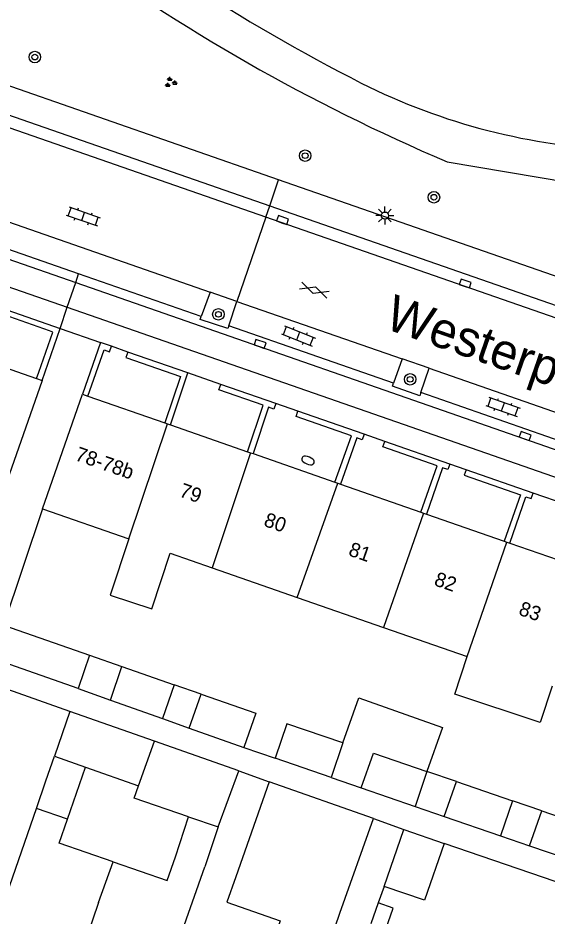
# Model space of a CAD drawing. Extents: x 131000 to 133014, y 396499 to 399001.
# Drawn here: x 131656.5 to 131693.3, y 398035 to 398097.4 of the extents above; entities that cross this region are included whole.
import ezdxf

# ---------------------------------------------------------------- set-up
doc = ezdxf.new("R2010")
doc.units = 0
for name, color, linetype in [('gg-afsc-erfafscheiding', 7, 'Continuous'), ('gg-anno-huisnummerreeks BGT', 7, 'Continuous'), ('gg-anno-openbare ruimte label', 7, 'Continuous'), ('gg-bbg-gedigitaliseerde bebouwing', 7, 'Continuous'), ('gg-bbg-gedigitaliseerde bijgebouw', 7, 'Continuous'), ('gg-bbg-hoofdgebouw', 7, 'Continuous'), ('gg-bbg-luifel en loopbrug', 7, 'Continuous'), ('gg-bbg-tussenscheiding', 7, 'Continuous'), ('gg-knt-verharding', 7, 'Continuous'), ('gg-knt-verharding nz', 7, 'Continuous'), ('gt-grn-groengrens', 7, 'Continuous'), ('gt-grn-weggrens', 7, 'Continuous'), ('gt-symb-boom', 7, 'Continuous'), ('gt-symb-brandkraan', 7, 'Continuous'), ('gt-symb-gesloten verharding', 7, 'Continuous'), ('gt-symb-groenvak', 7, 'Continuous'), ('gt-symb-klinker verharding', 7, 'Continuous'), ('gt-symb-kolk', 7, 'Continuous'), ('gt-symb-lichtmast', 7, 'Continuous')]:
    doc.layers.add(name, color=color, linetype=linetype)

# ---------------------------------------------------------------- blocks, each defined once
blk = doc.blocks.new('gt0-BOOM')
at = {"layer": 'gt-symb-boom'}
for radius in [0.4, 0.2]:
    blk.add_circle((0, 0), radius, dxfattribs=at)
blk = doc.blocks.new('gt0-KOLK')
at = {"layer": 'gt-symb-kolk'}
blk.add_lwpolyline([(0, 0), (0.375, 0), (0.375, 0.4), (-0.375, 0.4), (-0.375, 0), (0, 0)], dxfattribs=at)
blk = doc.blocks.new('gt0-KL1')
at = {"layer": 'gt-symb-klinker verharding'}
for p, q in [((-1.15, 0.3), (1.15, 0.3)), ((-1, -0.3), (-1, 0.3)), ((-0.5, 0.3), (-0.5, 0.45)), ((0, -0.3), (0, 0.3)), ((0.5, 0.3), (0.5, 0.45)), ((1, -0.3), (1, 0.3)), ((-1.15, -0.3), (1.15, -0.3)), ((-0.5, -0.45), (-0.5, -0.3)), ((0.5, -0.45), (0.5, -0.3))]:
    blk.add_line(p, q, dxfattribs=at)
blk = doc.blocks.new('gt0-BR')
at = {"layer": 'gt-symb-brandkraan'}
for centre, radius, start, end in [((-0.244, 0), 0.206, 107.56694, 252.43307), ((0.599, -2.664), 3, 106.89205, 107.56694), ((0, -0.691), 0.938, 73.10799, 106.89205), ((-0.599, -2.664), 3, 72.43309, 73.10799), ((0.244, 0), 0.206, 287.56695, 72.43309), ((0.599, 2.664), 3, 252.43307, 253.10797), ((0, 0.691), 0.938, 253.10797, 286.89206), ((-0.599, 2.664), 3, 286.89206, 287.56695)]:
    blk.add_arc(centre, radius, start, end, dxfattribs=at)
blk = doc.blocks.new('gt0-GESVH1')
at = {"layer": 'gt-symb-gesloten verharding'}
for p, q in [((-0.992, -0.261), (0.008, 0.239)), ((0.008, -0.261), (-0.992, 0.239)), ((0.008, 0.239), (1.008, -0.261)), ((1.008, 0.239), (0.008, -0.261))]:
    blk.add_line(p, q, dxfattribs=at)
blk = doc.blocks.new('gt0-LMAST')
at = {"layer": 'gt-symb-lichtmast'}
for p, q in [((-0.182, 0.173), (-0.447, 0.438)), ((-0.005, 0.246), (-0.005, 0.621)), ((0.172, 0.173), (0.437, 0.438)), ((-0.255, -0.004), (-0.63, -0.004)), ((-0.182, -0.181), (-0.447, -0.446)), ((-0.005, -0.254), (-0.005, -0.629)), ((0.437, -0.446), (0.172, -0.181)), ((0.245, -0.004), (0.62, -0.004))]:
    blk.add_line(p, q, dxfattribs=at)
blk.add_circle((-0.005, -0.004), 0.25, dxfattribs=at)
blk = doc.blocks.new('gt0-GRVAK')
at = {"layer": 'gt-symb-groenvak'}
for p, q in [((-0.11, 0.189), (-0.228, 0.24)), ((-0.182, 0.153), (0.088, 0.153)), ((-0.091, 0.211), (-0.156, 0.322)), ((-0.047, 0.214), (-0.047, 0.393)), ((-0.004, 0.211), (0.061, 0.322)), ((0.015, 0.189), (0.133, 0.24)), ((0.262, -0.052), (0.197, 0.059)), ((0.305, -0.049), (0.305, 0.13)), ((0.349, -0.052), (0.414, 0.059)), ((-0.245, -0.228), (-0.363, -0.177)), ((-0.318, -0.264), (-0.047, -0.264)), ((-0.226, -0.206), (-0.291, -0.095)), ((-0.183, -0.203), (-0.183, -0.024)), ((-0.139, -0.206), (-0.074, -0.095)), ((-0.12, -0.228), (-0.002, -0.177)), ((0.243, -0.074), (0.125, -0.023)), ((0.17, -0.11), (0.441, -0.11)), ((0.368, -0.074), (0.486, -0.023))]:
    blk.add_line(p, q, dxfattribs=at)

msp = doc.modelspace()

# ---------------------------------------------------------------- linework, layer by layer
at = {"layer": 'gg-afsc-erfafscheiding'}
for p, q in [((131658.24, 398063.32), (131655.519, 398055.219)), ((131672.223, 398046.731), (131674.384, 398045.986)), ((131681.207, 398041.801), (131673.982, 398044.357)), ((131695.044, 398037.01), (131686.132, 398040.073))]:
    msp.add_line(p, q, dxfattribs=at)
at = {"layer": 'gg-bbg-gedigitaliseerde bebouwing'}
for p, q in [((131658.24, 398063.32), (131664.223, 398061.234)), ((131667.101, 398060.231), (131670.022, 398059.213)), ((131670.022, 398059.213), (131675.918, 398057.157)), ((131675.918, 398057.157), (131681.918, 398055.066)), ((131681.918, 398055.066), (131687.718, 398053.044)), ((131660.14, 398049.243), (131654.198, 398051.334)), ((131670.424, 398041.232), (131671.857, 398045.108)), ((131671.857, 398045.108), (131673.982, 398044.357)), ((131673.982, 398044.357), (131671.649, 398037.76)), ((131659.972, 398041.765), (131657.808, 398042.509)), ((131667.459, 398039.146), (131668.375, 398041.911)), ((131668.375, 398041.911), (131670.424, 398041.232)), ((131678.873, 398035.224), (131681.207, 398041.801)), ((131681.207, 398041.801), (131683.331, 398041.049)), ((131671.649, 398037.76), (131671.037, 398035.983)), ((131681.952, 398037.091), (131681.552, 398035.942)), ((131681.552, 398035.942), (131681.042, 398034.478))]:
    msp.add_line(p, q, dxfattribs=at)
for points in [[(131664.223, 398061.234), (131662.926, 398057.322), (131665.819, 398056.363), (131667.101, 398060.231)], [(131693.621, 398050.983), (131692.788, 398048.471), (131686.854, 398050.438), (131687.718, 398053.044)], [(131657.808, 398042.509), (131658.453, 398044.42), (131659.075, 398046.141)], [(131663.147, 398038.802), (131659.399, 398040.1), (131659.972, 398041.765)], [(131663.147, 398038.802), (131666.894, 398037.504), (131667.459, 398039.146)], [(131671.037, 398035.983), (131674.747, 398034.691), (131673.772, 398031.945)], [(131673.772, 398031.945), (131677.973, 398030.499), (131678.293, 398031.428), (131677.643, 398031.652), (131678.873, 398035.224)]]:
    msp.add_lwpolyline(points, dxfattribs=at)
at = {"layer": 'gg-bbg-gedigitaliseerde bijgebouw'}
for p, q in [((131655.519, 398055.219), (131661.504, 398053.138)), ((131660.699, 398050.822), (131654.754, 398052.932)), ((131661.504, 398053.138), (131660.699, 398050.822)), ((131662.947, 398050.024), (131663.73, 398052.364)), ((131663.73, 398052.364), (131667.375, 398051.096)), ((131667.375, 398051.096), (131666.556, 398048.743)), ((131668.418, 398048.082), (131669.24, 398050.447)), ((131662.947, 398050.024), (131666.556, 398048.743)), ((131666.005, 398047.179), (131660.14, 398049.243)), ((131668.418, 398048.082), (131672.223, 398046.731)), ((131664.907, 398044.078), (131666.005, 398047.179)), ((131679.099, 398047.053), (131678.277, 398044.649)), ((131659.075, 398046.141), (131661.23, 398045.379)), ((131678.277, 398044.649), (131674.384, 398045.986)), ((131661.23, 398045.379), (131664.907, 398044.078)), ((131684.926, 398045.062), (131684.101, 398042.647)), ((131680.364, 398043.931), (131684.101, 398042.647)), ((131686.12, 398041.953), (131686.972, 398044.363)), ((131686.972, 398044.363), (131690.86, 398043.035)), ((131690.86, 398043.035), (131690.031, 398040.61)), ((131692.059, 398039.913), (131692.914, 398042.333)), ((131692.914, 398042.333), (131696.676, 398041.047)), ((131686.12, 398041.953), (131690.031, 398040.61)), ((131683.331, 398041.049), (131686.132, 398040.073)), ((131692.059, 398039.913), (131695.844, 398038.613))]:
    msp.add_line(p, q, dxfattribs=at)
for points in [[(131669.24, 398050.447), (131673.045, 398049.124), (131672.223, 398046.731)], [(131679.099, 398047.053), (131675.207, 398048.383), (131674.384, 398045.986)], [(131680.364, 398043.931), (131681.212, 398046.331), (131684.926, 398045.062)], [(131686.132, 398040.073), (131684.761, 398036.139), (131681.952, 398037.091)]]:
    msp.add_lwpolyline(points, dxfattribs=at)
at = {"layer": 'gg-bbg-hoofdgebouw'}
for p, q in [((131652.255, 398074.301), (131657.822, 398072.362)), ((131658.2, 398072.23), (131655.43, 398064.28)), ((131657.822, 398072.362), (131658.2, 398072.23)), ((131658.24, 398063.32), (131661.01, 398071.27)), ((131661.01, 398071.27), (131661.388, 398071.138)), ((131661.388, 398071.138), (131666.734, 398069.275)), ((131666.734, 398069.275), (131666.923, 398069.209)), ((131666.923, 398069.209), (131667.112, 398069.143)), ((131667.112, 398069.143), (131672.479, 398067.273)), ((131672.479, 398067.273), (131672.668, 398067.207)), ((131672.668, 398067.207), (131672.857, 398067.141)), ((131672.857, 398067.141), (131678.542, 398065.161)), ((131678.542, 398065.161), (131678.731, 398065.095)), ((131678.731, 398065.095), (131678.92, 398065.029)), ((131678.92, 398065.029), (131684.508, 398063.082)), ((131684.508, 398063.082), (131684.697, 398063.016)), ((131684.697, 398063.016), (131684.886, 398062.95)), ((131684.886, 398062.95), (131690.296, 398061.065)), ((131690.296, 398061.065), (131690.485, 398060.999)), ((131690.485, 398060.999), (131690.674, 398060.933)), ((131690.674, 398060.933), (131696.187, 398059.012))]:
    msp.add_line(p, q, dxfattribs=at)
at = {"layer": 'gg-bbg-luifel en loopbrug'}
for p, q in [((131661.504, 398053.138), (131663.73, 398052.364)), ((131660.699, 398050.822), (131662.947, 398050.024)), ((131669.24, 398050.447), (131667.375, 398051.096)), ((131666.556, 398048.743), (131668.418, 398048.082)), ((131671.857, 398045.108), (131666.005, 398047.179)), ((131659.972, 398041.765), (131661.23, 398045.379)), ((131678.277, 398044.649), (131680.364, 398043.931)), ((131686.972, 398044.363), (131684.926, 398045.062)), ((131684.101, 398042.647), (131686.12, 398041.953)), ((131692.914, 398042.333), (131690.86, 398043.035)), ((131690.031, 398040.61), (131692.059, 398039.913))]:
    msp.add_line(p, q, dxfattribs=at)
for points in [[(131679.099, 398047.053), (131680.204, 398050.181), (131686.01, 398048.129), (131684.926, 398045.062)], [(131668.375, 398041.911), (131664.609, 398043.222), (131664.907, 398044.078)], [(131682.072, 398034.124), (131682.58, 398035.584), (131681.552, 398035.942)]]:
    msp.add_lwpolyline(points, dxfattribs=at)
at = {"layer": 'gg-bbg-tussenscheiding'}
for p, q in [((131664.223, 398061.234), (131666.923, 398069.209)), ((131672.668, 398067.207), (131670.022, 398059.213)), ((131675.918, 398057.157), (131678.731, 398065.095)), ((131684.697, 398063.016), (131681.918, 398055.066)), ((131687.718, 398053.044), (131690.485, 398060.999)), ((131660.14, 398049.243), (131659.075, 398046.141)), ((131653.901, 398031.307), (131657.808, 398042.509)), ((131670.424, 398041.232), (131669.5, 398038.444)), ((131681.952, 398037.091), (131683.331, 398041.049)), ((131662.127, 398035.972), (131663.147, 398038.802)), ((131665.541, 398027.254), (131669.5, 398038.444)), ((131662.127, 398035.972), (131659.79, 398029.257))]:
    msp.add_line(p, q, dxfattribs=at)
at = {"layer": 'gg-knt-verharding'}
for p, q in [((131674.619, 398086.155), (131639.258, 398098.47)), ((131673.739, 398083.565), (131655.981, 398089.755)), ((131686.321, 398087.412), (131698.752, 398085.315)), ((131716.411, 398071.6), (131674.619, 398086.155)), ((131673.739, 398083.565), (131671.734, 398077.703)), ((131660.743, 398079.626), (131655.303, 398081.523)), ((131669.249, 398076.66), (131660.743, 398079.626)), ((131660.537, 398079.019), (131770.425, 398040.748)), ((131669.868, 398078.358), (131669.249, 398076.66)), ((131671.734, 398077.703), (131669.868, 398078.358)), ((131671.165, 398076.023), (131671.734, 398077.703)), ((131671.734, 398077.703), (131683.207, 398073.724)), ((131655.285, 398077.287), (131659.455, 398075.836)), ((131659.954, 398077.306), (131769.278, 398039.233)), ((131658.2, 398072.23), (131659.455, 398075.836)), ((131682.615, 398072.032), (131671.165, 398076.023)), ((131662.262, 398074.858), (131661.01, 398071.27)), ((131663.018, 398074.595), (131662.262, 398074.858)), ((131664.151, 398074.2), (131663.018, 398074.595)), ((131668.331, 398072.745), (131664.151, 398074.2)), ((131683.207, 398073.724), (131682.615, 398072.032)), ((131685.082, 398073.069), (131683.207, 398073.724)), ((131670.611, 398071.951), (131668.331, 398072.745)), ((131684.505, 398071.377), (131685.082, 398073.069)), ((131685.082, 398073.069), (131696.647, 398069.039)), ((131674.43, 398070.621), (131670.611, 398071.951)), ((131695.975, 398067.386), (131684.505, 398071.377)), ((131675.973, 398070.083), (131674.43, 398070.621)), ((131680.568, 398068.483), (131675.973, 398070.083)), ((131682.004, 398067.983), (131680.568, 398068.483)), ((131686.519, 398066.411), (131682.004, 398067.983)), ((131687.653, 398066.017), (131686.519, 398066.411)), ((131692.302, 398064.397), (131687.653, 398066.017)), ((131694.591, 398063.6), (131692.302, 398064.397))]:
    msp.add_line(p, q, dxfattribs=at)
for points in [[(131554.018, 398116.095), (131577.516, 398107.933), (131660.537, 398079.019)], [(131559.195, 398112.377), (131576.729, 398106.29), (131659.954, 398077.306)], [(131778.492, 398047.809), (131775.607, 398048.416), (131772.749, 398049.14), (131770.414, 398049.921), (131673.739, 398083.565)], [(131671.165, 398076.023), (131671.098, 398075.825), (131669.175, 398076.458), (131669.249, 398076.66)], [(131684.505, 398071.377), (131684.428, 398071.152), (131682.543, 398071.827), (131682.615, 398072.032)]]:
    msp.add_lwpolyline(points, dxfattribs=at)
for centre, radius, start, end in [((131744.474, 398218.004), 140.591, 231.38829, 242.87304), ((131738.564, 398209.932), 133.194, 233.61282, 246.90663), ((131699.959, 398131.766), 43.544, 243.26337, 268.03782)]:
    msp.add_arc(centre, radius, start, end, dxfattribs=at)
at = {"layer": 'gg-knt-verharding nz'}
msp.add_line((131655.872, 398083.237), (131669.868, 398078.358), dxfattribs=at)
for points in [[(131545.403, 398129.343), (131573.737, 398119.553), (131575.435, 398118.799), (131578.963, 398116.908), (131580.931, 398116.004), (131582.924, 398115.273), (131602.768, 398108.356), (131612.264, 398105.361), (131614.32, 398104.786), (131620.185, 398103.019), (131625.983, 398101.081), (131674.008, 398084.356)], [(131674.008, 398084.356), (131754.681, 398056.261), (131770.553, 398050.691)]]:
    msp.add_lwpolyline(points, dxfattribs=at)
at = {"layer": 'gt-grn-groengrens'}
msp.add_line((131667.112, 398069.143), (131668.331, 398072.745), dxfattribs=at)
for points in [[(131657.822, 398072.362), (131657.974, 398072.802), (131658.947, 398075.589), (131658.712, 398075.671), (131655.154, 398076.912), (131655.285, 398077.287)], [(131661.388, 398071.138), (131662.508, 398074.349), (131662.886, 398074.217), (131663.018, 398074.595)], [(131664.151, 398074.2), (131664.019, 398073.823), (131667.825, 398072.497), (131666.734, 398069.275)], [(131672.479, 398067.273), (131673.549, 398070.504), (131670.479, 398071.573), (131670.611, 398071.951)], [(131674.43, 398070.621), (131674.304, 398070.241), (131673.927, 398070.373), (131672.857, 398067.141)], [(131678.542, 398065.161), (131679.679, 398068.369), (131675.847, 398069.727), (131675.973, 398070.083)], [(131680.568, 398068.483), (131680.435, 398068.106), (131680.057, 398068.238), (131678.92, 398065.029)], [(131684.508, 398063.082), (131685.632, 398066.297), (131681.874, 398067.61), (131682.004, 398067.983)], [(131686.519, 398066.411), (131686.387, 398066.034), (131686.01, 398066.165), (131684.886, 398062.95)], [(131687.653, 398066.017), (131687.521, 398065.639), (131691.415, 398064.283), (131690.296, 398061.065)], [(131690.674, 398060.933), (131691.793, 398064.151), (131692.171, 398064.02), (131692.302, 398064.397)]]:
    msp.add_lwpolyline(points, dxfattribs=at)
at = {"layer": 'gt-grn-weggrens'}
for p, q in [((131674.008, 398084.356), (131674.619, 398086.155)), ((131673.739, 398083.565), (131674.008, 398084.356)), ((131660.537, 398079.019), (131660.743, 398079.626)), ((131659.954, 398077.306), (131660.537, 398079.019)), ((131659.455, 398075.836), (131659.954, 398077.306)), ((131659.455, 398075.836), (131662.262, 398074.858))]:
    msp.add_line(p, q, dxfattribs=at)

# ---------------------------------------------------------------- block references
at = {"layer": 'gt-symb-boom'}
for p in [(131657.699, 398094.684), (131676.474, 398087.836), (131685.413, 398084.946), (131670.446, 398076.817), (131683.761, 398072.303)]:
    msp.add_blockref('gt0-BOOM', p, dxfattribs=at)
at = {"layer": 'gt-symb-brandkraan', "rotation": -22.461175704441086}
msp.add_blockref('gt0-BR', (131676.674, 398066.669), dxfattribs=at)
at = {"layer": 'gt-symb-gesloten verharding', "rotation": -19.033079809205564}
msp.add_blockref('gt0-GESVH1', (131677.103, 398078.508), dxfattribs=at)
at = {"layer": 'gt-symb-groenvak'}
msp.add_blockref('gt0-GRVAK', (131667.116, 398092.918), dxfattribs=at)
at = {"layer": 'gt-symb-klinker verharding'}
for p, rotation in [((131661.062, 398083.613), -19.087244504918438), ((131676, 398075.316), -21.897150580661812), ((131690.212, 398070.393), -19.21431186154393)]:
    msp.add_blockref('gt0-KL1', p, dxfattribs=dict(at, rotation=rotation))
at = {"layer": 'gt-symb-kolk'}
for p, rotation in [((131674.839, 398083.182), -19.21431186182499), ((131687.522, 398078.769), -19.21431186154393), ((131673.28, 398074.576), -19.214311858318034), ((131691.682, 398068.181), -19.214311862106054)]:
    msp.add_blockref('gt0-KOLK', p, dxfattribs=dict(at, rotation=rotation))
at = {"layer": 'gt-symb-lichtmast'}
msp.add_blockref('gt0-LMAST', (131682.017, 398083.675), dxfattribs=at)

# ---------------------------------------------------------------- texts
at = {"layer": 'gg-anno-huisnummerreeks BGT'}
for s, p in [('78-78b', (131660.431, 398066.705)), ('79', (131667.665, 398064.185)), ('80', (131673.535, 398062.14)), ('81', (131679.415, 398060.091)), ('82', (131685.362, 398058.019)), ('83', (131691.231, 398055.974))]:
    msp.add_text(s, height=1, rotation=340.8, dxfattribs=at).set_placement(p)
at = {"layer": 'gg-anno-openbare ruimte label'}
msp.add_text('Westerpark', height=2.5, rotation=340.8, dxfattribs=at).set_placement((131681.884, 398075.867))

doc.saveas('drawing.dxf')
